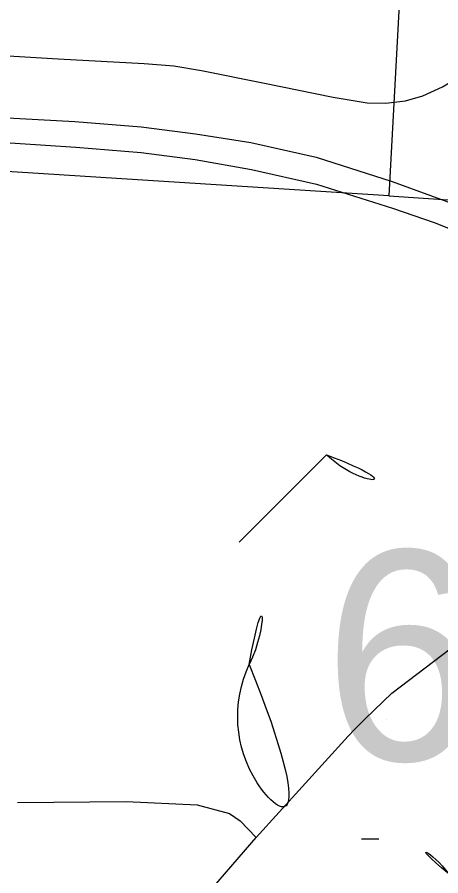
# Model space of a CAD drawing. Extents: x 208586767.6 to 208586821.4, y -134301046.9 to -134301022.9.
# Drawn here: x 208586783.673 to 208586783.939, y -134301025.092 to -134301024.552 of the extents above; entities that cross this region are included whole.
import ezdxf

# ---------------------------------------------------------------- set-up
doc = ezdxf.new("R2010")
doc.units = 0
for name, color, linetype in [('GM_X_City_Street', 7, 'Continuous'), ('GM_X_Corporation', 7, 'Continuous'), ('GM_X_State_Route', 7, 'Continuous'), ('GM_X_US_Location', 7, 'Continuous'), ('GM_X_US_Route', 7, 'Continuous'), ('GM_X_US_Shield', 7, 'Continuous')]:
    doc.layers.add(name, color=color, linetype=linetype)

msp = doc.modelspace()

# ---------------------------------------------------------------- linework, layer by layer
at = {"layer": 'GM_X_City_Street'}
for points in [[(208586783.63940063, -134301024.57446375), (208586783.6987228, -134301024.57795584), (208586783.75281307, -134301024.5810751), (208586783.77154735, -134301024.5825105), (208586783.7890016, -134301024.58544335), (208586783.82744575, -134301024.59312972), (208586783.87165627, -134301024.6021955), (208586783.89305004, -134301024.60573733), (208586783.90455776, -134301024.6059051), (208586783.9172151, -134301024.60442), (208586783.9280642, -134301024.60130072), (208586783.9403984, -134301024.5957084), (208586783.94976866, -134301024.58995453), (208586783.96496117, -134301024.57684982), (208586783.97620797, -134301024.56747335), (208586783.98471454, -134301024.56141502), (208586783.99322724, -134301024.55694735), (208586784.00201964, -134301024.5533434), (208586784.01153904, -134301024.550889)], [(208586783.67326525, -134301025.04600278), (208586783.74147302, -134301025.04549944), (208586783.78611225, -134301025.0475873), (208586783.8065491, -134301025.0530118), (208586783.81322888, -134301025.05760378), (208586783.82323912, -134301025.06803653)]]:
    msp.add_lwpolyline(points, dxfattribs=at)
at = {"layer": 'GM_X_Corporation'}
for points in [[(208586783.93453783, -134301024.14804274), (208586783.90663493, -134301024.6643063), (208586783.38660106, -134301024.63108057), (208586782.8790521, -134301024.60206994), (208586782.9096401, -134301024.07672712)], [(208586784.8282622, -134301024.72583887), (208586784.8282622, -134301024.2143226), (208586783.93453783, -134301024.14804274), (208586783.90663493, -134301024.6643063), (208586784.41084206, -134301024.69831878)]]:
    msp.add_lwpolyline(points, close=True, dxfattribs=at)
at = {"layer": 'GM_X_State_Route'}
for points in [[(208586783.2436271, -134301024.5878077), (208586783.4852922, -134301024.60377812), (208586783.6362397, -134301024.61347523), (208586783.70935318, -134301024.61745822), (208586783.75089794, -134301024.62078193), (208586783.7851305, -134301024.62532416), (208586783.82002285, -134301024.63079593), (208586783.86103767, -134301024.64000773), (208586783.90885082, -134301024.6551412), (208586783.96785054, -134301024.67685497), (208586784.00721684, -134301024.6953078), (208586784.02192587, -134301024.70266291), (208586784.0564119, -134301024.72223613), (208586784.08871508, -134301024.7426599), (208586784.12358826, -134301024.76678583), (208586784.16681755, -134301024.80239594), (208586784.18785217, -134301024.82150865), (208586784.210662, -134301024.84387985), (208586784.23127913, -134301024.8660323), (208586784.25452766, -134301024.89344838), (208586784.2918931, -134301024.94024187), (208586784.33085427, -134301024.989734)], [(208586783.4775872, -134301024.61910218), (208586783.49435234, -134301024.6201351), (208586783.63338888, -134301024.62860867), (208586783.7099342, -134301024.6336536), (208586783.75094897, -134301024.6369431), (208586783.78494468, -134301024.64133), (208586783.8202565, -134301024.64769033), (208586783.86127132, -134301024.65690213), (208586783.90908512, -134301024.67203626), (208586783.93524474, -134301024.68107036), (208586783.97222558, -134301024.69580925), (208586784.01120722, -134301024.714935), (208586784.0523065, -134301024.737615), (208586784.09003115, -134301024.76218027), (208586784.11876327, -134301024.783236), (208586784.13988143, -134301024.8006966)]]:
    msp.add_lwpolyline(points, dxfattribs=at)
at = {"layer": 'GM_X_US_Route'}
for points in [[(208586783.89190227, -134301024.99339724), (208586783.90846, -134301024.9773352), (208586783.96090364, -134301024.9373376), (208586783.98500988, -134301024.91810873)], [(208586783.88114303, -134301025.00433642), (208586783.8850033, -134301025.00008976), (208586783.89190227, -134301024.99339724)], [(208586783.79656848, -134301025.09895924), (208586783.82323912, -134301025.06803653), (208586783.88114303, -134301025.00433642)]]:
    msp.add_lwpolyline(points, dxfattribs=at)
at = {"layer": 'GM_X_US_Shield'}
for p, q in [((208586783.86745036, -134301024.8272193), (208586783.81251863, -134301024.88215107)), ((208586783.88942304, -134301025.06891903), (208586783.90040943, -134301025.06891903))]:
    msp.add_line(p, q, dxfattribs=at)
for centre, radius, start, end in [((208586783.9059026, -134301024.78799018), 0.05493175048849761, 225.57299599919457, 314.4270040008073), ((208586783.7495229, -134301024.92626268), 0.07690445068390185, 334.5471236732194, 35.000929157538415), ((208586783.88856634, -134301024.99201936), 0.07690445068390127, 154.8319194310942, 270.63826363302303), ((208586783.90040943, -134301025.12385076), 0.05493175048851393, 36.86989764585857, 89.99999993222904)]:
    msp.add_arc(centre, radius, start, end, dxfattribs=at)

# ---------------------------------------------------------------- texts
at = {"layer": 'GM_X_US_Location'}
msp.add_text('62', height=0.0001893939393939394, rotation=1e-05, dxfattribs=at).set_placement((208586783.9051896, -134301024.99380723))
at = {"layer": 'GM_X_US_Shield'}
msp.add_text('62', height=0.13183620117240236, dxfattribs=at).set_placement((208586783.86558297, -134301025.01948044))

doc.saveas('drawing.dxf')
